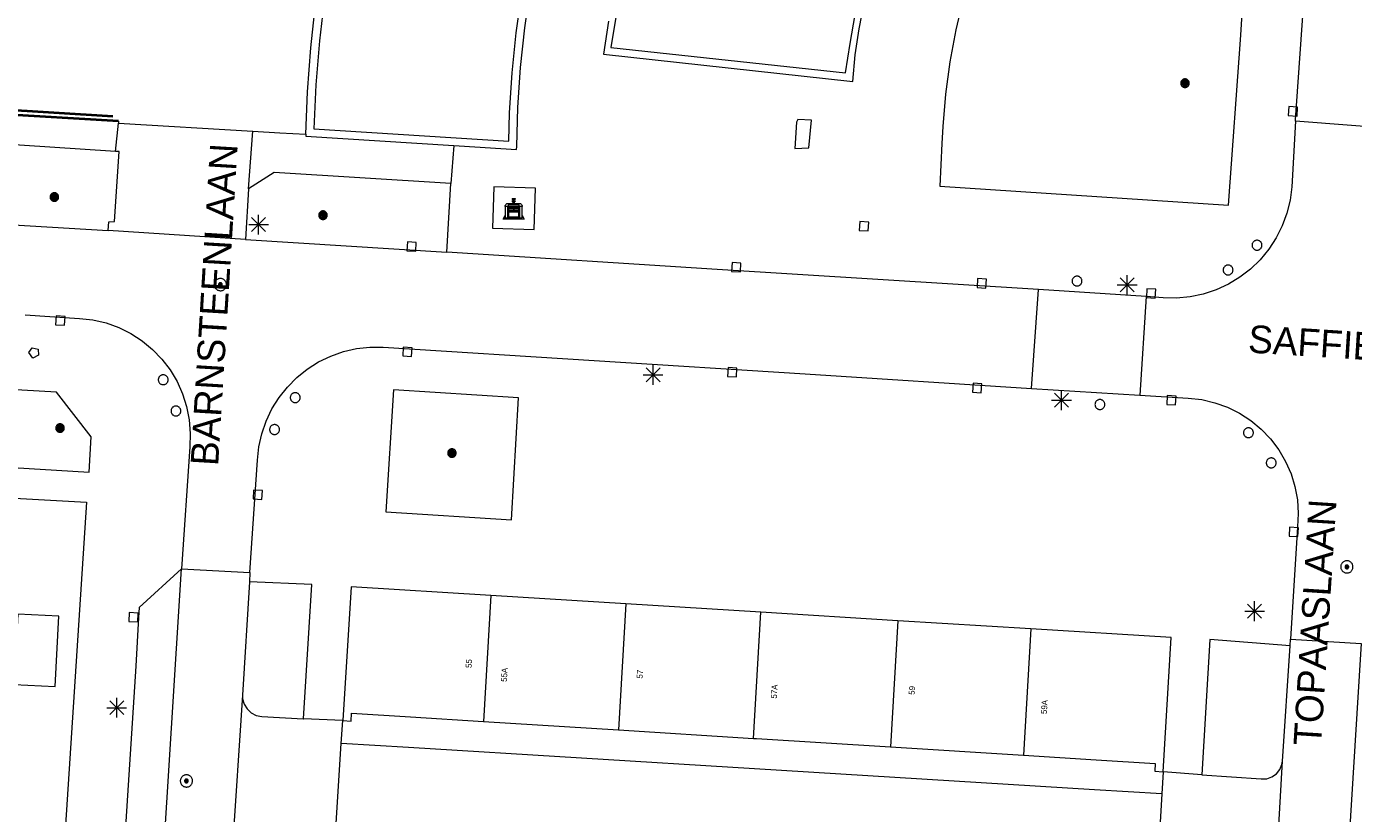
# Model space of a CAD drawing. Header units: metres. Extents: x 135779 to 137489, y 452643 to 455118.
# Tile 294 of 489: x 137067 to 137134, y 454075 to 454115. Entities that reach past the tile are written whole.
import ezdxf
from ezdxf.enums import TextEntityAlignment as Align

# ---------------------------------------------------------------- set-up
doc = ezdxf.new("R2010")
doc.units = ezdxf.units.M
doc.linetypes.add('DGN_Style_3', pattern=[78.572352, 56.123108, -22.449243])
doc.linetypes.add('DGN_Style_4', pattern=[89.853097, 44.898487, -22.449243, 0.056123, -22.449243])
for name, color, linetype, lineweight in [('KTop_BAK_Afval apart plaats', 96, 'Continuous', 13), ('KTop_NAR_Huisnummer (t)', 7, 'Continuous', 13), ('KTop_OBW_Overig Plus', 1, 'Continuous', 13), ('KTop_ORL_Weg_Straatnaam (t)', 7, 'Continuous', 13), ('KTop_PAL_Afsluitpaal', 222, 'Continuous', 13), ('KTop_PAL_Lichtmast', 40, 'Continuous', 13), ('KTop_PND_Grondvlaksituatie van BAG-pand [tachy]', 1, 'Continuous', 13), ('KTop_PND_Pandscheiding', 40, 'Continuous', 13), ('KTop_PUT_Brandkraan of -put', 1, 'Continuous', 13), ('KTop_PUT_Inspectie- of rioolput', 15, 'Continuous', 13), ('KTop_PUT_Kolk', 15, 'Continuous', 13), ('KTop_SHD_Hek (l)', 15, 'DGN_Style_4', 40), ('KTop_SHD_Muur', 15, 'Continuous', 13), ('KTop_VGO_Boom', 92, 'Continuous', 13), ('KTop_VGO_Haag (l)', 92, 'DGN_Style_3', 40), ('KTop_WGD_Rijbaan_Lokale weg', 251, 'Continuous', 13), ('KTop_WGD_Rijbaan_Lokale weg_toerit', 251, 'Continuous', 13), ('KTop_WGD_Rijbaan_Lokale weg_verkeersdrempel', 40, 'Continuous', 13), ('KTop_WGD_Voetpad', 251, 'Continuous', 13)]:
    doc.layers.add(name, color=color, linetype=linetype, lineweight=lineweight)
doc.styles.add('Style-ROVU', font='ROVU.shx')

# ---------------------------------------------------------------- blocks, each defined once
blk = doc.blocks.new('BAK_Afval_apart_plaats')
at = {"layer": 'KTop_BAK_Afval apart plaats'}
for p, q in [((-0.43, 0.141), (-0.425, 0.168)), ((-0.43, 0.118), (-0.43, 0.141)), ((-0.29, 0.118), (-0.43, 0.118)), ((-0.43, 0.118), (-0.43, -0.457)), ((-0.29, 0.118), (-0.43, 0.118)), ((-0.425, 0.168), (-0.416, 0.193)), ((-0.416, 0.193), (-0.403, 0.215)), ((-0.403, 0.215), (-0.384, 0.24)), ((-0.384, 0.24), (-0.364, 0.258)), ((-0.364, 0.258), (-0.342, 0.272)), ((-0.342, 0.272), (0, 0.272)), ((-0.282, 0.167), (-0.29, 0.146)), ((-0.282, 0.167), (-0.29, 0.146)), ((-0.29, 0.146), (-0.29, 0.118)), ((-0.29, 0.146), (-0.29, 0.118)), ((-0.29, -0.429), (-0.29, 0.118)), ((-0.29, 0.118), (-0.29, -0.429)), ((-0.273, 0.186), (-0.282, 0.167)), ((-0.273, 0.186), (-0.282, 0.167)), ((-0.248, 0.217), (-0.273, 0.186)), ((-0.248, 0.217), (-0.273, 0.186)), ((0.248, 0.217), (-0.248, 0.217)), ((0.248, 0.217), (-0.248, 0.217)), ((-0.242, 0.081), (-0.242, 0.153)), ((-0.242, 0.153), (0.242, 0.153)), ((0.242, 0.081), (-0.242, 0.081)), ((-0.242, 0.034), (-0.242, 0.081)), ((-0.242, 0.081), (0.242, 0.081)), ((-0.242, -0.059), (-0.242, 0.034)), ((-0.242, 0.034), (0.242, 0.034)), ((0.242, 0.034), (-0.242, 0.034)), ((-0.073, 0.513), (-0.072, 0.515)), ((-0.073, 0.513), (-0.073, 0.49)), ((-0.072, 0.511), (-0.073, 0.513)), ((-0.072, 0.511), (-0.073, 0.513)), ((-0.073, 0.49), (-0.072, 0.488)), ((-0.073, 0.399), (-0.073, 0.376)), ((-0.072, 0.397), (-0.073, 0.399)), ((-0.073, 0.376), (-0.072, 0.374)), ((-0.072, 0.515), (-0.071, 0.516)), ((-0.07, 0.51), (-0.072, 0.511)), ((-0.07, 0.51), (-0.072, 0.511)), ((-0.072, 0.488), (-0.07, 0.486)), ((-0.07, 0.396), (-0.072, 0.397)), ((-0.072, 0.374), (-0.07, 0.373)), ((-0.071, 0.516), (-0.07, 0.517)), ((-0.07, 0.517), (-0.067, 0.519)), ((-0.069, 0.509), (-0.07, 0.51)), ((-0.069, 0.509), (-0.07, 0.51)), ((-0.07, 0.486), (-0.069, 0.485)), ((-0.069, 0.395), (-0.07, 0.396)), ((-0.07, 0.373), (-0.069, 0.371)), ((-0.066, 0.507), (-0.069, 0.509)), ((-0.066, 0.507), (-0.069, 0.509)), ((-0.069, 0.485), (-0.066, 0.484)), ((-0.066, 0.394), (-0.069, 0.395)), ((-0.069, 0.371), (-0.066, 0.37)), ((-0.067, 0.519), (-0.065, 0.52)), ((-0.063, 0.506), (-0.066, 0.507)), ((-0.063, 0.506), (-0.066, 0.507)), ((-0.066, 0.484), (-0.063, 0.483)), ((-0.063, 0.392), (-0.066, 0.394)), ((-0.066, 0.37), (-0.063, 0.369)), ((-0.065, 0.52), (-0.061, 0.521)), ((-0.059, 0.505), (-0.063, 0.506)), ((-0.059, 0.505), (-0.063, 0.506)), ((-0.063, 0.483), (-0.059, 0.482)), ((-0.059, 0.391), (-0.063, 0.392)), ((-0.063, 0.369), (-0.059, 0.368)), ((-0.061, 0.521), (-0.055, 0.523)), ((-0.054, 0.504), (-0.059, 0.505)), ((-0.054, 0.504), (-0.059, 0.505)), ((-0.059, 0.482), (-0.054, 0.481)), ((-0.054, 0.39), (-0.059, 0.391)), ((-0.059, 0.368), (-0.054, 0.367)), ((-0.055, 0.523), (-0.049, 0.524)), ((-0.048, 0.503), (-0.054, 0.504)), ((-0.048, 0.503), (-0.054, 0.504)), ((-0.054, 0.481), (-0.048, 0.48)), ((-0.048, 0.389), (-0.054, 0.39)), ((-0.054, 0.367), (-0.048, 0.366)), ((-0.049, 0.524), (-0.043, 0.525)), ((-0.043, 0.502), (-0.048, 0.503)), ((-0.043, 0.502), (-0.048, 0.503)), ((-0.048, 0.48), (-0.043, 0.479)), ((-0.043, 0.388), (-0.048, 0.389)), ((-0.048, 0.366), (-0.043, 0.365)), ((-0.043, 0.525), (-0.035, 0.526)), ((-0.036, 0.501), (-0.043, 0.502)), ((-0.036, 0.501), (-0.043, 0.502)), ((-0.043, 0.479), (-0.036, 0.478)), ((-0.036, 0.388), (-0.043, 0.388)), ((-0.043, 0.365), (-0.036, 0.364)), ((-0.03, 0.501), (-0.036, 0.501)), ((-0.03, 0.501), (-0.036, 0.501)), ((-0.036, 0.478), (-0.03, 0.478)), ((-0.03, 0.387), (-0.036, 0.388)), ((-0.036, 0.364), (-0.03, 0.364)), ((-0.035, 0.526), (-0.029, 0.527)), ((-0.021, 0.5), (-0.03, 0.501)), ((-0.021, 0.5), (-0.03, 0.501)), ((-0.03, 0.478), (-0.028, 0.478)), ((-0.021, 0.387), (-0.03, 0.387)), ((-0.03, 0.364), (-0.028, 0.364)), ((-0.029, 0.527), (-0.023, 0.527)), ((-0.028, 0.478), (-0.021, 0.477)), ((-0.028, 0.468), (-0.028, 0.478)), ((-0.028, 0.478), (-0.021, 0.477)), ((-0.028, 0.4), (-0.028, 0.468)), ((-0.028, 0.468), (-0.021, 0.468)), ((-0.021, 0.468), (-0.028, 0.468)), ((-0.021, 0.4), (-0.028, 0.4)), ((-0.028, 0.364), (-0.021, 0.363)), ((-0.028, 0.355), (-0.028, 0.364)), ((-0.028, 0.364), (-0.021, 0.363)), ((-0.028, 0.272), (-0.028, 0.355)), ((-0.028, 0.355), (-0.021, 0.354)), ((-0.021, 0.354), (-0.028, 0.355)), ((0.028, 0.272), (-0.028, 0.272)), ((-0.023, 0.527), (-0.013, 0.528)), ((-0.014, 0.5), (-0.021, 0.5)), ((-0.014, 0.5), (-0.021, 0.5)), ((-0.021, 0.477), (-0.014, 0.477)), ((-0.021, 0.477), (-0.014, 0.477)), ((-0.021, 0.468), (-0.014, 0.468)), ((-0.014, 0.468), (-0.021, 0.468)), ((-0.014, 0.399), (-0.021, 0.4)), ((-0.014, 0.386), (-0.021, 0.387)), ((-0.021, 0.363), (-0.014, 0.363)), ((-0.021, 0.363), (-0.014, 0.363)), ((-0.021, 0.354), (-0.014, 0.354)), ((-0.014, 0.354), (-0.021, 0.354)), ((0, 0.5), (-0.014, 0.5)), ((0, 0.5), (-0.014, 0.5)), ((-0.014, 0.477), (0, 0.477)), ((-0.014, 0.477), (0, 0.477)), ((-0.014, 0.468), (0, 0.468)), ((0, 0.468), (-0.014, 0.468)), ((0, 0.399), (-0.014, 0.399)), ((0, 0.386), (-0.014, 0.386)), ((-0.014, 0.363), (0, 0.363)), ((-0.014, 0.363), (0, 0.363)), ((-0.014, 0.354), (0, 0.354)), ((0, 0.354), (-0.014, 0.354)), ((-0.013, 0.528), (-0.005, 0.528)), ((-0.005, 0.528), (0, 0.528)), ((0, 0.528), (0.005, 0.528)), ((0, 0.5), (0, 0.477)), ((0, 0.477), (0, 0.5)), ((0, 0.477), (0, 0.5)), ((0, 0.5), (0.014, 0.5)), ((0.014, 0.5), (0, 0.5)), ((0.014, 0.477), (0, 0.477)), ((0, 0.477), (0.014, 0.477)), ((0.014, 0.468), (0, 0.468)), ((0, 0.468), (0, 0.399)), ((0, 0.468), (0, 0.399)), ((0.014, 0.468), (0, 0.468)), ((0, 0.399), (0.014, 0.399)), ((0, 0.363), (0, 0.386)), ((0, 0.363), (0, 0.386)), ((0, 0.386), (0.014, 0.386)), ((0.014, 0.363), (0, 0.363)), ((0, 0.363), (0.014, 0.363)), ((0, 0.354), (0.014, 0.354)), ((0, 0.272), (0, 0.354)), ((0, 0.354), (0, 0.272)), ((0.014, 0.354), (0, 0.354)), ((0, 0.272), (0.342, 0.272)), ((0.028, 0.272), (0, 0.272)), ((0, 0.272), (0.028, 0.272)), ((0.005, 0.528), (0.013, 0.528)), ((0.013, 0.528), (0.023, 0.527)), ((0.014, 0.5), (0.021, 0.5)), ((0.021, 0.5), (0.014, 0.5)), ((0.021, 0.477), (0.014, 0.477)), ((0.014, 0.477), (0.021, 0.477)), ((0.021, 0.468), (0.014, 0.468)), ((0.021, 0.468), (0.014, 0.468)), ((0.014, 0.399), (0.021, 0.4)), ((0.014, 0.386), (0.021, 0.387)), ((0.021, 0.363), (0.014, 0.363)), ((0.014, 0.363), (0.021, 0.363)), ((0.014, 0.354), (0.021, 0.354)), ((0.021, 0.354), (0.014, 0.354)), ((0.021, 0.5), (0.03, 0.501)), ((0.03, 0.501), (0.021, 0.5)), ((0.028, 0.478), (0.021, 0.477)), ((0.021, 0.477), (0.028, 0.478)), ((0.021, 0.468), (0.028, 0.468)), ((0.028, 0.468), (0.021, 0.468)), ((0.028, 0.468), (0.021, 0.468)), ((0.021, 0.4), (0.028, 0.4)), ((0.021, 0.387), (0.03, 0.387)), ((0.028, 0.364), (0.021, 0.363)), ((0.021, 0.363), (0.028, 0.364)), ((0.021, 0.354), (0.028, 0.355)), ((0.028, 0.355), (0.021, 0.354)), ((0.023, 0.527), (0.029, 0.527)), ((0.03, 0.478), (0.028, 0.478)), ((0.028, 0.478), (0.028, 0.468)), ((0.028, 0.4), (0.028, 0.468)), ((0.03, 0.364), (0.028, 0.364)), ((0.028, 0.364), (0.028, 0.355)), ((0.028, 0.355), (0.028, 0.272)), ((0.029, 0.527), (0.035, 0.526)), ((0.03, 0.501), (0.036, 0.501)), ((0.036, 0.501), (0.03, 0.501)), ((0.036, 0.478), (0.03, 0.478)), ((0.03, 0.387), (0.036, 0.388)), ((0.036, 0.364), (0.03, 0.364)), ((0.035, 0.526), (0.043, 0.525)), ((0.036, 0.501), (0.043, 0.502)), ((0.043, 0.502), (0.036, 0.501)), ((0.043, 0.479), (0.036, 0.478)), ((0.036, 0.388), (0.043, 0.388)), ((0.043, 0.365), (0.036, 0.364)), ((0.043, 0.525), (0.049, 0.524)), ((0.043, 0.502), (0.048, 0.503)), ((0.048, 0.503), (0.043, 0.502)), ((0.048, 0.48), (0.043, 0.479)), ((0.043, 0.388), (0.048, 0.389)), ((0.048, 0.366), (0.043, 0.365)), ((0.048, 0.503), (0.054, 0.504)), ((0.054, 0.504), (0.048, 0.503)), ((0.054, 0.481), (0.048, 0.48)), ((0.048, 0.389), (0.054, 0.39)), ((0.054, 0.367), (0.048, 0.366)), ((0.049, 0.524), (0.055, 0.523)), ((0.054, 0.504), (0.059, 0.505)), ((0.059, 0.505), (0.054, 0.504)), ((0.059, 0.482), (0.054, 0.481)), ((0.054, 0.39), (0.059, 0.391)), ((0.059, 0.368), (0.054, 0.367)), ((0.055, 0.523), (0.061, 0.521)), ((0.059, 0.505), (0.063, 0.506)), ((0.063, 0.506), (0.059, 0.505)), ((0.063, 0.483), (0.059, 0.482)), ((0.059, 0.391), (0.063, 0.392)), ((0.063, 0.369), (0.059, 0.368)), ((0.061, 0.521), (0.065, 0.52)), ((0.063, 0.506), (0.066, 0.507)), ((0.066, 0.507), (0.063, 0.506)), ((0.066, 0.484), (0.063, 0.483)), ((0.063, 0.392), (0.066, 0.394)), ((0.066, 0.37), (0.063, 0.369)), ((0.065, 0.52), (0.067, 0.519)), ((0.066, 0.507), (0.069, 0.509)), ((0.069, 0.509), (0.066, 0.507)), ((0.069, 0.485), (0.066, 0.484)), ((0.066, 0.394), (0.069, 0.395)), ((0.069, 0.371), (0.066, 0.37)), ((0.067, 0.519), (0.07, 0.517)), ((0.069, 0.509), (0.07, 0.51)), ((0.07, 0.51), (0.069, 0.509)), ((0.07, 0.486), (0.069, 0.485)), ((0.069, 0.395), (0.07, 0.396)), ((0.07, 0.373), (0.069, 0.371)), ((0.07, 0.517), (0.071, 0.516)), ((0.07, 0.51), (0.072, 0.511)), ((0.072, 0.511), (0.07, 0.51)), ((0.072, 0.488), (0.07, 0.486)), ((0.07, 0.396), (0.072, 0.397)), ((0.072, 0.374), (0.07, 0.373)), ((0.071, 0.516), (0.072, 0.515)), ((0.072, 0.515), (0.073, 0.513)), ((0.072, 0.511), (0.073, 0.513)), ((0.073, 0.513), (0.072, 0.511)), ((0.073, 0.49), (0.072, 0.488)), ((0.072, 0.397), (0.073, 0.399)), ((0.073, 0.376), (0.072, 0.374)), ((0.073, 0.513), (0.073, 0.49)), ((0.073, 0.399), (0.073, 0.376)), ((0.242, 0.153), (0.242, 0.081)), ((0.242, 0.081), (0.242, 0.034)), ((0.242, 0.034), (0.242, -0.059)), ((0.273, 0.186), (0.248, 0.217)), ((0.273, 0.186), (0.248, 0.217)), ((0.282, 0.167), (0.273, 0.186)), ((0.282, 0.167), (0.273, 0.186)), ((0.29, 0.146), (0.282, 0.167)), ((0.29, 0.146), (0.282, 0.167)), ((0.29, 0.118), (0.29, 0.146)), ((0.29, 0.118), (0.29, 0.146)), ((0.43, 0.118), (0.29, 0.118)), ((0.29, 0.118), (0.29, -0.429)), ((0.43, 0.118), (0.29, 0.118)), ((0.29, -0.429), (0.29, 0.118)), ((0.342, 0.272), (0.364, 0.258)), ((0.364, 0.258), (0.384, 0.24)), ((0.384, 0.24), (0.403, 0.215)), ((0.403, 0.215), (0.416, 0.193)), ((0.416, 0.193), (0.425, 0.168)), ((0.425, 0.168), (0.43, 0.141)), ((0.43, 0.141), (0.43, 0.118)), ((0.43, -0.457), (0.43, 0.118)), ((-0.528, -0.528), (-0.43, -0.332)), ((0.528, -0.528), (-0.528, -0.528)), ((-0.43, -0.332), (-0.43, -0.457)), ((-0.43, -0.457), (0.43, -0.457)), ((-0.43, -0.457), (0.43, -0.457)), ((0.29, -0.429), (-0.29, -0.429)), ((-0.29, -0.429), (0.29, -0.429)), ((0.242, -0.059), (-0.242, -0.059)), ((-0.242, -0.059), (-0.242, -0.092)), ((0.242, -0.059), (-0.242, -0.059)), ((-0.242, -0.092), (0.242, -0.092)), ((-0.242, -0.11), (-0.242, -0.092)), ((-0.242, -0.092), (0.242, -0.092)), ((0.242, -0.11), (-0.242, -0.11)), ((0.242, -0.11), (-0.242, -0.11)), ((-0.242, -0.147), (0.242, -0.147)), ((-0.242, -0.41), (-0.242, -0.147)), ((0.242, -0.41), (-0.242, -0.41)), ((0.242, -0.11), (0.242, -0.059)), ((0.242, -0.092), (0.242, -0.11)), ((0.242, -0.092), (0.242, -0.11)), ((0.242, -0.147), (0.242, -0.41)), ((0.43, -0.457), (0.43, -0.332)), ((0.43, -0.332), (0.528, -0.528))]:
    blk.add_line(p, q, dxfattribs=at)
at = {"layer": 'KTop_BAK_Afval apart plaats', "flags": 128}
blk.add_lwpolyline([(0.029, 0.413), (0.035, 0.412), (0.043, 0.411), (0.049, 0.41), (0.055, 0.409), (0.061, 0.407), (0.065, 0.406), (0.067, 0.405), (0.07, 0.403), (0.071, 0.402), (0.072, 0.401), (0.073, 0.399), (0.072, 0.397), (0.07, 0.396), (0.069, 0.395), (0.066, 0.394), (0.063, 0.392), (0.059, 0.391), (0.054, 0.39), (0.048, 0.389), (0.043, 0.388), (0.036, 0.388), (0.03, 0.387), (0.021, 0.387), (0.014, 0.386), (0, 0.386), (-0.014, 0.386), (-0.021, 0.387), (-0.03, 0.387), (-0.036, 0.388), (-0.043, 0.388), (-0.048, 0.389), (-0.054, 0.39), (-0.059, 0.391), (-0.063, 0.392), (-0.066, 0.394), (-0.069, 0.395), (-0.07, 0.396), (-0.072, 0.397), (-0.073, 0.399), (-0.072, 0.401), (-0.071, 0.402), (-0.07, 0.403), (-0.067, 0.405), (-0.065, 0.406), (-0.061, 0.407), (-0.055, 0.409), (-0.049, 0.41), (-0.043, 0.411), (-0.035, 0.412), (-0.029, 0.413), (-0.028, 0.413), (-0.028, 0.4), (-0.021, 0.4), (-0.014, 0.399), (0, 0.399), (0.014, 0.399), (0.021, 0.4), (0.028, 0.4), (0.028, 0.413), (0.029, 0.413), (0.028, 0.413)], dxfattribs=at)
at = {"layer": 'KTop_BAK_Afval apart plaats'}
for p in [(0, 0), (-0.43, -0.457)]:
    blk.add_point(p, dxfattribs=at)
blk = doc.blocks.new('PAL_Lichtmast')
at = {"layer": 'KTop_PAL_Lichtmast'}
for p, q in [((-0.354, -0.354), (0.354, 0.354)), ((0.354, -0.354), (-0.354, 0.354)), ((0, -0.5), (0, 0.5)), ((-0.5, 0), (0.5, 0))]:
    blk.add_line(p, q, dxfattribs=at)
blk = doc.blocks.new('PAL_Afsluitpaal')
at = {"layer": 'KTop_PAL_Afsluitpaal', "flags": 128}
blk.add_lwpolyline([(0.25, 0), (0.249, 0.026), (0.245, 0.052), (0.238, 0.077), (0.228, 0.102), (0.217, 0.125), (0.202, 0.147), (0.186, 0.167), (0.167, 0.186), (0.147, 0.202), (0.125, 0.217), (0.102, 0.228), (0.077, 0.238), (0.052, 0.245), (0.026, 0.249), (0, 0.25), (-0.026, 0.249), (-0.052, 0.245), (-0.077, 0.238), (-0.102, 0.228), (-0.125, 0.217), (-0.147, 0.202), (-0.167, 0.186), (-0.186, 0.167), (-0.202, 0.147), (-0.217, 0.125), (-0.228, 0.102), (-0.238, 0.077), (-0.245, 0.052), (-0.249, 0.026), (-0.25, 0), (-0.249, -0.026), (-0.245, -0.052), (-0.238, -0.077), (-0.228, -0.102), (-0.217, -0.125), (-0.202, -0.147), (-0.186, -0.167), (-0.167, -0.186), (-0.147, -0.202), (-0.125, -0.217), (-0.102, -0.228), (-0.077, -0.238), (-0.052, -0.245), (-0.026, -0.249), (0, -0.25), (0.026, -0.249), (0.052, -0.245), (0.077, -0.238), (0.102, -0.228), (0.125, -0.217), (0.147, -0.202), (0.167, -0.186), (0.186, -0.167), (0.202, -0.147), (0.217, -0.125), (0.228, -0.102), (0.238, -0.077), (0.245, -0.052), (0.249, -0.026), (0.25, 0)], dxfattribs=at)
blk = doc.blocks.new('PUT_Kolk')
at = {"layer": 'KTop_PUT_Kolk', "flags": 128}
blk.add_lwpolyline([(0.225, -0.225), (0.225, 0.225), (-0.225, 0.225), (-0.225, -0.225), (0.225, -0.225)], dxfattribs=at)
blk = doc.blocks.new('PUT_Brandkraan_of_-put')
at = {"layer": 'KTop_PUT_Brandkraan of -put'}
for p, q in [((-0.25, 0.034), (0, 0.25)), ((-0.158, -0.25), (-0.25, 0.034)), ((0, 0.25), (0.25, 0.033)), ((0.25, 0.033), (0.158, -0.25)), ((0.158, -0.25), (-0.158, -0.25))]:
    blk.add_line(p, q, dxfattribs=at)
blk = doc.blocks.new('PUT_Inspectie-_of_rioolput')
at = {"layer": 'KTop_PUT_Inspectie- of rioolput', "flags": 128}
for points in [[(0.31, 0), (0.308, 0.032), (0.303, 0.064), (0.294, 0.095), (0.283, 0.126), (0.268, 0.155), (0.25, 0.182), (0.23, 0.207), (0.207, 0.23), (0.182, 0.25), (0.154, 0.268), (0.126, 0.283), (0.095, 0.294), (0.064, 0.303), (0.032, 0.308), (0, 0.309), (-0.032, 0.308), (-0.064, 0.303), (-0.096, 0.294), (-0.126, 0.283), (-0.155, 0.268), (-0.182, 0.25), (-0.207, 0.23), (-0.23, 0.207), (-0.25, 0.182), (-0.268, 0.154), (-0.283, 0.126), (-0.294, 0.095), (-0.303, 0.064), (-0.308, 0.032), (-0.309, 0), (-0.308, -0.032), (-0.303, -0.064), (-0.294, -0.096), (-0.283, -0.126), (-0.268, -0.155), (-0.25, -0.182), (-0.23, -0.207), (-0.207, -0.23), (-0.182, -0.25), (-0.155, -0.268), (-0.126, -0.283), (-0.096, -0.294), (-0.064, -0.303), (-0.032, -0.308), (0, -0.309), (0.032, -0.308), (0.064, -0.303), (0.095, -0.294), (0.126, -0.283), (0.155, -0.268), (0.182, -0.25), (0.207, -0.23), (0.23, -0.207), (0.25, -0.182), (0.268, -0.155), (0.283, -0.126), (0.294, -0.096), (0.303, -0.064), (0.308, -0.032), (0.31, 0)], [(0.095, 0), (0.094, 0.009), (0.092, 0.019), (0.09, 0.029), (0.086, 0.038), (0.082, 0.047), (0.076, 0.055), (0.07, 0.063), (0.063, 0.07), (0.055, 0.076), (0.047, 0.082), (0.038, 0.086), (0.029, 0.09), (0.019, 0.092), (0.009, 0.094), (0, 0.094), (-0.01, 0.094), (-0.02, 0.092), (-0.029, 0.09), (-0.039, 0.086), (-0.048, 0.082), (-0.056, 0.076), (-0.064, 0.07), (-0.071, 0.063), (-0.077, 0.055), (-0.082, 0.047), (-0.087, 0.038), (-0.09, 0.029), (-0.093, 0.019), (-0.094, 0.009), (-0.095, 0), (-0.094, -0.01), (-0.093, -0.02), (-0.09, -0.029), (-0.087, -0.039), (-0.082, -0.048), (-0.077, -0.056), (-0.071, -0.064), (-0.064, -0.071), (-0.056, -0.077), (-0.047, -0.082), (-0.039, -0.087), (-0.029, -0.09), (-0.02, -0.093), (-0.01, -0.094), (0, -0.095), (0.009, -0.094), (0.019, -0.093), (0.029, -0.09), (0.038, -0.087), (0.047, -0.082), (0.055, -0.077), (0.063, -0.071), (0.07, -0.064), (0.076, -0.056), (0.082, -0.047), (0.086, -0.039), (0.09, -0.029), (0.092, -0.02), (0.094, -0.01), (0.095, 0)], [(0.035, 0), (0.034, 0.003), (0.034, 0.007), (0.033, 0.01), (0.031, 0.014), (0.03, 0.017), (0.028, 0.02), (0.026, 0.023), (0.023, 0.026), (0.02, 0.028), (0.017, 0.03), (0.014, 0.031), (0.01, 0.033), (0.007, 0.034), (0.003, 0.034), (0, 0.034), (-0.004, 0.034), (-0.007, 0.034), (-0.011, 0.033), (-0.014, 0.031), (-0.018, 0.03), (-0.021, 0.028), (-0.023, 0.026), (-0.026, 0.023), (-0.028, 0.02), (-0.03, 0.017), (-0.032, 0.014), (-0.033, 0.01), (-0.034, 0.007), (-0.035, 0.003), (-0.035, 0), (-0.035, -0.004), (-0.034, -0.007), (-0.033, -0.011), (-0.032, -0.014), (-0.03, -0.018), (-0.028, -0.021), (-0.026, -0.023), (-0.023, -0.026), (-0.021, -0.028), (-0.017, -0.03), (-0.014, -0.032), (-0.011, -0.033), (-0.007, -0.034), (-0.004, -0.035), (0, -0.035), (0.003, -0.035), (0.007, -0.034), (0.01, -0.033), (0.014, -0.032), (0.017, -0.03), (0.02, -0.028), (0.023, -0.026), (0.026, -0.023), (0.028, -0.021), (0.03, -0.017), (0.031, -0.014), (0.033, -0.011), (0.034, -0.007), (0.034, -0.004), (0.035, 0)], [(0.01, 0.02), (0.007, 0.02), (0.005, 0.021), (0.003, 0.022), (0.001, 0.022), (-0.001, 0.022), (-0.004, 0.022), (-0.006, 0.021), (-0.008, 0.02), (-0.01, 0.019), (-0.012, 0.018), (-0.014, 0.017), (-0.016, 0.015), (-0.017, 0.013), (-0.019, 0.012), (-0.02, 0.009), (-0.021, 0.007), (-0.022, 0.005), (-0.022, 0.003), (-0.022, 0.001), (-0.022, -0.001), (-0.022, -0.004), (-0.022, -0.006), (-0.021, -0.008), (-0.02, -0.01), (-0.019, -0.012), (-0.017, -0.014), (-0.016, -0.016), (-0.014, -0.017), (-0.012, -0.019), (-0.01, -0.02), (-0.008, -0.021), (-0.006, -0.022), (-0.003, -0.022), (-0.001, -0.022), (0.001, -0.022), (0.003, -0.022), (0.005, -0.022), (0.008, -0.021), (0.01, -0.02), (0.012, -0.019), (0.014, -0.017), (0.015, -0.016), (0.017, -0.014), (0.018, -0.012), (0.02, -0.01), (0.02, -0.008), (0.021, -0.006), (0.022, -0.003), (0.022, -0.001), (0.022, 0.001), (0.022, 0.003), (0.021, 0.005), (0.02, 0.008), (0.019, 0.01), (0.018, 0.012), (0.017, 0.014), (0.015, 0.015), (0.013, 0.017), (0.012, 0.018), (0.01, 0.02)]]:
    blk.add_lwpolyline(points, dxfattribs=at)
blk = doc.blocks.new('VGO_Boom')
at = {"layer": 'KTop_VGO_Boom', "flags": 128}
for points in [[(0.215, 0), (0.214, 0.022), (0.21, 0.045), (0.204, 0.066), (0.196, 0.087), (0.186, 0.108), (0.174, 0.126), (0.16, 0.144), (0.144, 0.16), (0.126, 0.174), (0.107, 0.186), (0.087, 0.196), (0.066, 0.204), (0.045, 0.21), (0.022, 0.214), (-0.001, 0.215), (-0.023, 0.214), (-0.045, 0.21), (-0.067, 0.204), (-0.088, 0.196), (-0.108, 0.186), (-0.127, 0.174), (-0.144, 0.16), (-0.16, 0.144), (-0.174, 0.126), (-0.187, 0.107), (-0.197, 0.087), (-0.205, 0.066), (-0.211, 0.045), (-0.214, 0.022), (-0.215, -0.001), (-0.214, -0.023), (-0.211, -0.045), (-0.205, -0.067), (-0.197, -0.088), (-0.187, -0.108), (-0.174, -0.127), (-0.16, -0.144), (-0.144, -0.16), (-0.127, -0.174), (-0.108, -0.187), (-0.088, -0.197), (-0.067, -0.205), (-0.045, -0.211), (-0.023, -0.214), (0, -0.215), (0.022, -0.214), (0.045, -0.211), (0.066, -0.205), (0.087, -0.197), (0.108, -0.187), (0.126, -0.174), (0.144, -0.16), (0.16, -0.144), (0.174, -0.127), (0.186, -0.108), (0.196, -0.088), (0.204, -0.067), (0.21, -0.045), (0.214, -0.023), (0.215, -0.001)], [(0.155, 0), (0.154, 0.016), (0.152, 0.032), (0.147, 0.048), (0.142, 0.063), (0.134, 0.078), (0.125, 0.091), (0.115, 0.104), (0.104, 0.115), (0.091, 0.125), (0.077, 0.134), (0.063, 0.142), (0.048, 0.147), (0.032, 0.152), (0.016, 0.154), (-0.001, 0.155), (-0.017, 0.154), (-0.033, 0.152), (-0.048, 0.147), (-0.064, 0.142), (-0.078, 0.134), (-0.092, 0.125), (-0.104, 0.115), (-0.116, 0.104), (-0.126, 0.091), (-0.135, 0.077), (-0.142, 0.063), (-0.148, 0.048), (-0.152, 0.032), (-0.155, 0.016), (-0.155, -0.001), (-0.155, -0.017), (-0.152, -0.033), (-0.148, -0.048), (-0.142, -0.064), (-0.135, -0.078), (-0.126, -0.092), (-0.116, -0.104), (-0.104, -0.116), (-0.092, -0.126), (-0.078, -0.135), (-0.064, -0.142), (-0.048, -0.148), (-0.033, -0.152), (-0.017, -0.155), (0, -0.155), (0.016, -0.155), (0.032, -0.152), (0.048, -0.148), (0.063, -0.142), (0.078, -0.135), (0.091, -0.126), (0.104, -0.116), (0.115, -0.104), (0.125, -0.092), (0.134, -0.078), (0.142, -0.064), (0.147, -0.048), (0.152, -0.033), (0.154, -0.017), (0.155, -0.001)], [(0.095, 0), (0.094, 0.01), (0.093, 0.02), (0.09, 0.029), (0.087, 0.039), (0.082, 0.048), (0.077, 0.056), (0.071, 0.064), (0.064, 0.071), (0.056, 0.077), (0.047, 0.082), (0.039, 0.087), (0.029, 0.09), (0.02, 0.093), (0.01, 0.094), (-0.001, 0.095), (-0.01, 0.094), (-0.02, 0.093), (-0.03, 0.09), (-0.039, 0.087), (-0.048, 0.082), (-0.056, 0.077), (-0.064, 0.071), (-0.071, 0.064), (-0.077, 0.056), (-0.083, 0.047), (-0.087, 0.039), (-0.091, 0.029), (-0.093, 0.02), (-0.095, 0.01), (-0.095, -0.001), (-0.095, -0.01), (-0.093, -0.02), (-0.091, -0.03), (-0.087, -0.039), (-0.083, -0.048), (-0.077, -0.056), (-0.071, -0.064), (-0.064, -0.071), (-0.056, -0.077), (-0.048, -0.083), (-0.039, -0.087), (-0.03, -0.091), (-0.02, -0.093), (-0.01, -0.095), (0, -0.095), (0.01, -0.095), (0.02, -0.093), (0.029, -0.091), (0.039, -0.087), (0.048, -0.083), (0.056, -0.077), (0.064, -0.071), (0.071, -0.064), (0.077, -0.056), (0.082, -0.048), (0.087, -0.039), (0.09, -0.03), (0.093, -0.02), (0.094, -0.01), (0.095, -0.001)], [(0.035, 0), (0.035, 0.004), (0.034, 0.007), (0.033, 0.011), (0.032, 0.014), (0.03, 0.018), (0.028, 0.021), (0.026, 0.023), (0.023, 0.026), (0.021, 0.028), (0.017, 0.03), (0.014, 0.032), (0.011, 0.033), (0.007, 0.034), (0.004, 0.035), (-0.001, 0.035), (-0.004, 0.035), (-0.008, 0.034), (-0.011, 0.033), (-0.015, 0.032), (-0.018, 0.03), (-0.021, 0.028), (-0.024, 0.026), (-0.027, 0.023), (-0.029, 0.021), (-0.031, 0.017), (-0.032, 0.014), (-0.034, 0.011), (-0.035, 0.007), (-0.035, 0.004), (-0.035, -0.001), (-0.035, -0.004), (-0.035, -0.008), (-0.034, -0.011), (-0.032, -0.015), (-0.031, -0.018), (-0.029, -0.021), (-0.027, -0.024), (-0.024, -0.027), (-0.021, -0.029), (-0.018, -0.031), (-0.015, -0.032), (-0.011, -0.034), (-0.008, -0.035), (-0.004, -0.035), (0, -0.035), (0.004, -0.035), (0.007, -0.035), (0.011, -0.034), (0.014, -0.032), (0.018, -0.031), (0.021, -0.029), (0.023, -0.027), (0.026, -0.024), (0.028, -0.021), (0.03, -0.018), (0.032, -0.015), (0.033, -0.011), (0.034, -0.008), (0.035, -0.004), (0.035, 0)]]:
    blk.add_lwpolyline(points, dxfattribs=at)

msp = doc.modelspace()

# ---------------------------------------------------------------- linework, layer by layer
at = {"layer": 'KTop_OBW_Overig Plus', "flags": 128}
msp.add_lwpolyline([(137068.109, 454081.797), (137068.289, 454085.361), (137066.214, 454085.466), (137066.033, 454081.903), (137068.109, 454081.797)], dxfattribs=at)
at = {"layer": 'KTop_PND_Grondvlaksituatie van BAG-pand [tachy]', "flags": 128}
for points in [[(137090.169, 454086.41), (137083.091, 454086.85), (137082.67, 454080.07)], [(137097.007, 454085.985), (137090.169, 454086.41)], [(137103.843, 454085.561), (137097.007, 454085.985)], [(137110.784, 454085.13), (137103.843, 454085.561)], [(137117.517, 454084.712), (137110.784, 454085.13)], [(137124.22, 454077.48), (137124.63, 454084.27), (137117.517, 454084.712)], [(137082.67, 454080.07), (137083.09, 454080.04), (137083.11, 454080.44), (137086.101, 454080.253), (137089.802, 454080.022)], [(137089.802, 454080.022), (137096.638, 454079.596)], [(137096.638, 454079.596), (137103.475, 454079.169)], [(137103.475, 454079.169), (137103.625, 454079.16), (137110.416, 454078.736)], [(137110.416, 454078.736), (137117.149, 454078.316)], [(137117.149, 454078.316), (137120.83, 454078.086), (137123.82, 454077.9), (137123.8, 454077.51), (137124.22, 454077.48)]]:
    msp.add_lwpolyline(points, dxfattribs=at)
at = {"layer": 'KTop_PND_Pandscheiding', "flags": 128}
for points in [[(137090.169, 454086.41), (137089.802, 454080.022)], [(137097.007, 454085.985), (137096.638, 454079.596)], [(137103.475, 454079.169), (137103.843, 454085.561)], [(137110.784, 454085.13), (137110.416, 454078.736)], [(137117.517, 454084.712), (137117.149, 454078.316)]]:
    msp.add_lwpolyline(points, dxfattribs=at)
at = {"layer": 'KTop_SHD_Hek (l)', "flags": 128}
msp.add_lwpolyline([(137071.314, 454110.424), (137000, 454114.756)], dxfattribs=at)
at = {"layer": 'KTop_SHD_Muur', "flags": 128}
for points in [[(137080.806, 454109.765), (137080.886, 454111.908), (137081.049, 454114.138), (137081.292, 454116.361), (137081.614, 454118.573), (137082.015, 454120.773), (137082.495, 454122.957), (137083.052, 454125.122), (137083.686, 454127.266), (137084.397, 454129.386), (137085.183, 454131.48), (137086.043, 454133.543), (137086.977, 454135.575), (137087.983, 454137.572), (137089.059, 454139.532), (137090.205, 454141.452), (137090.38, 454141.732)], [(137088.289, 454109.194), (137088.559, 454109.177), (137091.475, 454108.99), (137091.479, 454109.142), (137091.532, 454111.119), (137091.668, 454113.141), (137091.883, 454115.155), (137092.178, 454117.159), (137092.552, 454119.151), (137093.004, 454121.125), (137093.534, 454123.081), (137094.141, 454125.014), (137094.823, 454126.921), (137095.58, 454128.8), (137096.411, 454130.648), (137097.314, 454132.462), (137099.333, 454135.975), (137098.823, 454136.303)], [(137108.139, 454112.876), (137108.374, 454114.36), (137108.631, 454115.84), (137109.033, 454117.517), (137109.467, 454119.152), (137110.213, 454121.078), (137110.982, 454122.994), (137111.701, 454124.625), (137112.493, 454126.222), (137112.832, 454126.854), (137102.857, 454133.292), (137102.012, 454131.813), (137101.219, 454130.306), (137099.577, 454126.794), (137098.904, 454125.101), (137098.306, 454123.38), (137097.966, 454122.274), (137097.403, 454120.17), (137096.897, 454118.052), (137096.732, 454117.131), (137096.247, 454114.167), (137108.139, 454112.876)], [(137081.741, 454116.711), (137081.485, 454114.497), (137081.309, 454112.275), (137081.212, 454110.049), (137091.079, 454109.416), (137091.119, 454110.846), (137091.244, 454112.876), (137091.448, 454114.899), (137091.732, 454116.913)], [(137108.5, 454112.442), (137108.619, 454113.783), (137108.817, 454115.115), (137108.952, 454115.805)], [(137096.124, 454115.501), (137095.869, 454113.831), (137108.5, 454112.442)], [(137080.806, 454109.765), (137080.805, 454109.74), (137080.804, 454109.674), (137088.289, 454109.194)]]:
    msp.add_lwpolyline(points, dxfattribs=at)
at = {"layer": 'KTop_VGO_Haag (l)', "flags": 128}
msp.add_lwpolyline([(137071.031, 454110.662), (137000, 454115.082)], dxfattribs=at)
at = {"layer": 'KTop_WGD_Rijbaan_Lokale weg', "flags": 128}
for points in [[(137130.926, 454110.434), (137130.93, 454110.496), (137131.392, 454117.223), (137132.299, 454130.981), (137132.252, 454131.981), (137132.125, 454132.974), (137131.919, 454133.953), (137131.636, 454134.913), (137131.601, 454135.016), (137131.241, 454135.971), (137130.807, 454136.895), (137130.302, 454137.783), (137129.73, 454138.628), (137129.649, 454138.736), (137129.047, 454139.426), (137128.388, 454140.06), (137127.675, 454140.635), (137126.915, 454141.145), (137126.275, 454141.505), (137125.29, 454142.11), (137118.639, 454146.333)], [(137130.926, 454110.434), (137130.734, 454107.108), (137130.65, 454106.43), (137130.489, 454105.766), (137130.255, 454105.124), (137129.95, 454104.513), (137129.578, 454103.94), (137129.143, 454103.413), (137128.652, 454102.938), (137128.111, 454102.521), (137127.526, 454102.168), (137126.905, 454101.884), (137126.256, 454101.671), (137125.587, 454101.532), (137124.906, 454101.47), (137124.223, 454101.486), (137123.354, 454101.545)], [(137136.373, 454110.008), (137130.926, 454110.434)], [(137057.689, 454105.681), (137058.91, 454105.607), (137070.782, 454104.884)], [(137077.74, 454104.442), (137070.782, 454104.884)], [(137077.74, 454104.442), (137087.946, 454103.802)], [(137117.907, 454101.908), (137101.629, 454102.92), (137087.946, 454103.802)], [(137117.556, 454096.885), (137117.907, 454101.908)], [(137123.354, 454101.545), (137123.034, 454096.551)], [(137066.58, 454100.62), (137069.338, 454100.443), (137070.017, 454100.364), (137070.682, 454100.208), (137071.325, 454099.977), (137071.937, 454099.674), (137072.51, 454099.302), (137072.533, 454099.283), (137073.037, 454098.867), (137073.51, 454098.375), (137073.925, 454097.831), (137074.274, 454097.244), (137074.553, 454096.621), (137074.759, 454095.97), (137074.889, 454095.299), (137074.942, 454094.618), (137074.916, 454093.935), (137074.505, 454087.749)], [(137077.957, 454087.575), (137078.346, 454093.254), (137078.419, 454093.93), (137078.567, 454094.594), (137078.788, 454095.238), (137079.081, 454095.852), (137079.44, 454096.43), (137079.862, 454096.964), (137080.342, 454097.447), (137080.872, 454097.873), (137081.447, 454098.236), (137082.059, 454098.533), (137082.391, 454098.65), (137082.701, 454098.76), (137083.364, 454098.913), (137084.04, 454098.99), (137084.721, 454098.991), (137106.091, 454097.625), (137117.556, 454096.885)], [(137123.034, 454096.551), (137125.497, 454096.403), (137126.176, 454096.326), (137126.841, 454096.17), (137127.484, 454095.939), (137128.096, 454095.635), (137128.669, 454095.262), (137129.195, 454094.826), (137129.666, 454094.332), (137130.078, 454093.786), (137130.423, 454093.197), (137130.699, 454092.571), (137130.899, 454091.918), (137131.024, 454091.246), (137131.069, 454090.564), (137131.035, 454089.882), (137130.679, 454084.187)], [(137070.26, 454020.23), (137074.505, 454087.749)], [(137074.505, 454087.749), (137077.957, 454087.575)], [(137077.957, 454087.575), (137077.95, 454087.1)], [(137077.95, 454087.1), (137077.59, 454081.36)], [(137130.659, 454083.862), (137130.679, 454084.187)], [(137130.679, 454084.187), (137134.248, 454083.976)], [(137134.248, 454083.976), (137130.08, 454016.59)], [(137130.269, 454078.018), (137130.659, 454083.862)], [(137077.59, 454081.36), (137077.07, 454073.45)], [(137082.28, 454074.07), (137082.594, 454078.907)], [(137124.153, 454076.36), (137120.741, 454076.57), (137103.524, 454077.625), (137086, 454078.698), (137082.594, 454078.907)], [(137129.821, 454070.294), (137130.269, 454078.018)], [(137124.153, 454076.36), (137123.86, 454071.48)]]:
    msp.add_lwpolyline(points, dxfattribs=at)
at = {"layer": 'KTop_WGD_Rijbaan_Lokale weg_toerit', "flags": 128}
for points in [[(137077.59, 454081.36), (137077.597, 454081.179), (137077.673, 454080.902), (137077.822, 454080.657), (137078.033, 454080.463), (137078.288, 454080.334), (137078.57, 454080.28), (137080.67, 454080.16), (137080.68, 454080.16)], [(137126.18, 454077.32), (137129.19, 454077.12), (137129.467, 454077.127), (137129.731, 454077.212), (137129.96, 454077.369), (137130.135, 454077.585), (137130.241, 454077.841), (137130.269, 454078.018)]]:
    msp.add_lwpolyline(points, dxfattribs=at)
at = {"layer": 'KTop_WGD_Rijbaan_Lokale weg_verkeersdrempel', "flags": 128}
for points in [[(137123.354, 454101.545), (137117.907, 454101.908)], [(137117.556, 454096.885), (137123.034, 454096.551)]]:
    msp.add_lwpolyline(points, dxfattribs=at)
at = {"layer": 'KTop_WGD_Voetpad', "flags": 128}
for points in [[(136993.903, 454123.875), (136993.302, 454115.163), (137000, 454114.756), (137071.314, 454110.424), (137071.309, 454110.324)], [(137114.096, 454116.65), (137113.719, 454115.051), (137113.42, 454113.434), (137113.2, 454111.806), (137113.059, 454110.168), (137113.016, 454109.293), (137112.908, 454107.135), (137127.533, 454106.182), (137128.161, 454114.786), (137128.456, 454119.726)], [(137071.166, 454108.898), (137000, 454113.583), (136993.129, 454114.013)], [(137106.274, 454109.075), (137106.414, 454110.473), (137105.723, 454110.522), (137105.655, 454110.382), (137105.566, 454109.053), (137106.274, 454109.075)], [(137071.166, 454108.898), (137071.309, 454110.324)], [(137071.309, 454110.324), (137078.117, 454109.923)], [(137077.889, 454107.011), (137078.117, 454109.923)], [(137078.117, 454109.923), (137079.476, 454109.843), (137080.806, 454109.765)], [(137088.289, 454109.194), (137088.136, 454107.265)], [(137070.782, 454104.884), (137070.813, 454105.337), (137071.102, 454105.347), (137071.343, 454108.896), (137071.166, 454108.898)], [(137088.136, 454107.265), (137079.2, 454107.832), (137077.889, 454107.011)], [(137087.946, 454103.802), (137088.136, 454107.265)], [(137092.36, 454104.935), (137092.431, 454107.031), (137090.324, 454107.099), (137090.256, 454105.006), (137092.36, 454104.935)], [(137077.889, 454107.011), (137077.74, 454104.442)], [(137069.934, 454094.441), (137068.167, 454096.7), (137056.722, 454097.355), (137056.548, 454093.461), (137069.821, 454092.647), (137069.934, 454094.441)], [(137091.576, 454096.423), (137085.247, 454096.82), (137084.853, 454090.645), (137091.217, 454090.245), (137091.576, 454096.423)], [(137063.602, 454091.462), (137069.692, 454091.127), (137068.085, 454066.469), (137068.013, 454065.363), (137066.493, 454065.444), (137066.439, 454065.409), (137066.33, 454065.453), (137064.509, 454065.55), (137059.365, 454065.824), (137053.687, 454066.127), (137048.165, 454066.421), (137042.532, 454066.721), (137041.074, 454066.799), (137037.151, 454067.096), (137031.675, 454067.511), (137031.546, 454065.782), (137034.396, 454065.623)], [(137074.505, 454087.749), (137072.35, 454085.79), (137072.32, 454085.29), (137072.18, 454082.82), (137070.393, 454055.032), (137068.489, 454025.332), (137068.304, 454022.445), (137070.26, 454020.23)], [(137080.68, 454080.16), (137081.1, 454086.96), (137077.95, 454087.1)], [(137130.659, 454083.862), (137126.58, 454084.17), (137126.18, 454077.32)], [(137082.67, 454080.07), (137080.68, 454080.16)], [(137082.594, 454078.907), (137082.67, 454080.07)], [(137124.22, 454077.48), (137124.16, 454076.36), (137124.153, 454076.36)], [(137126.18, 454077.32), (137124.22, 454077.48)]]:
    msp.add_lwpolyline(points, dxfattribs=at)

# ---------------------------------------------------------------- block references
at = {"layer": 'KTop_BAK_Afval apart plaats'}
msp.add_blockref('BAK_Afval_apart_plaats', (137091.326, 454105.986), dxfattribs=at)
at = {"layer": 'KTop_PAL_Afsluitpaal'}
for p in [(137128.977, 454104.149), (137127.511, 454102.892), (137119.86, 454102.332), (137073.574, 454097.334), (137080.26, 454096.426), (137121.02, 454096.079), (137074.22, 454095.75), (137079.213, 454094.811), (137128.544, 454094.65), (137129.697, 454093.122)]:
    msp.add_blockref('PAL_Afsluitpaal', p, dxfattribs=at)
at = {"layer": 'KTop_PAL_Lichtmast'}
for p in [(137078.405, 454105.19), (137122.399, 454102.137), (137098.384, 454097.579), (137119.072, 454096.296), (137128.851, 454085.61), (137071.218, 454080.723)]:
    msp.add_blockref('PAL_Lichtmast', p, dxfattribs=at)
at = {"layer": 'KTop_PUT_Brandkraan of -put', "rotation": 165.9894381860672}
msp.add_blockref('PUT_Brandkraan_of_-put', (137067.027, 454098.676), dxfattribs=at)
at = {"layer": 'KTop_PUT_Inspectie- of rioolput'}
for p, rotation in [((137076.471, 454102.151), 86.36522671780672), ((137133.528, 454087.854), 356.4811325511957), ((137074.751, 454077.012), 176.4024811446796)]:
    msp.add_blockref('PUT_Inspectie-_of_rioolput', p, dxfattribs=dict(at, rotation=rotation))
at = {"layer": 'KTop_PUT_Kolk'}
for p, rotation in [((137130.793, 454110.931), 356.0711834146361), ((137109.072, 454105.106), 266.4425114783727), ((137086.153, 454104.079), 266.4117825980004), ((137102.601, 454103.029), 266.442511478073), ((137115.036, 454102.218), 266.4425114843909), ((137123.613, 454101.705), 266.1159135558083), ((137068.364, 454100.331), 86.32796799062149), ((137085.945, 454098.747), 86.34255036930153), ((137102.396, 454097.715), 86.3425503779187), ((137114.801, 454096.917), 86.30700862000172), ((137124.641, 454096.293), 86.56127025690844), ((137078.365, 454091.506), 176.0814760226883), ((137130.839, 454089.625), 356.4230392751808), ((137072.07, 454085.304), 356.7559369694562)]:
    msp.add_blockref('PUT_Kolk', p, dxfattribs=dict(at, rotation=rotation))
at = {"layer": 'KTop_VGO_Boom'}
for p in [(137125.329, 454112.354), (137068.062, 454106.588), (137081.667, 454105.668), (137068.349, 454094.885), (137088.199, 454093.619)]:
    msp.add_blockref('VGO_Boom', p, dxfattribs=at)

# ---------------------------------------------------------------- texts
at = {"layer": 'KTop_NAR_Huisnummer (t)', "style": 'Style-ROVU'}
for s, p in [('55', (137089.067, 454083.181)), ('55A', (137090.872, 454082.745)), ('57', (137097.729, 454082.642)), ('57A', (137104.546, 454081.896)), ('59', (137111.508, 454081.822)), ('59A', (137118.224, 454081.113))]:
    msp.add_text(s, height=0.3, rotation=86.5, dxfattribs=at).set_placement(p, align=Align.MIDDLE_RIGHT)
at = {"layer": 'KTop_ORL_Weg_Straatnaam (t)', "style": 'Style-ROVU'}
for s, rotation, p in [('BARNSTEENLAAN', 86.5058, (137076.356, 454092.944)), ('SAFFIERLAAN', 356.38793, (137128.499, 454098.714)), ('TOPAASLAAN', 86.38793, (137132.218, 454078.764))]:
    msp.add_text(s, height=1.4, rotation=rotation, dxfattribs=at).set_placement(p)

doc.saveas('drawing.dxf')
